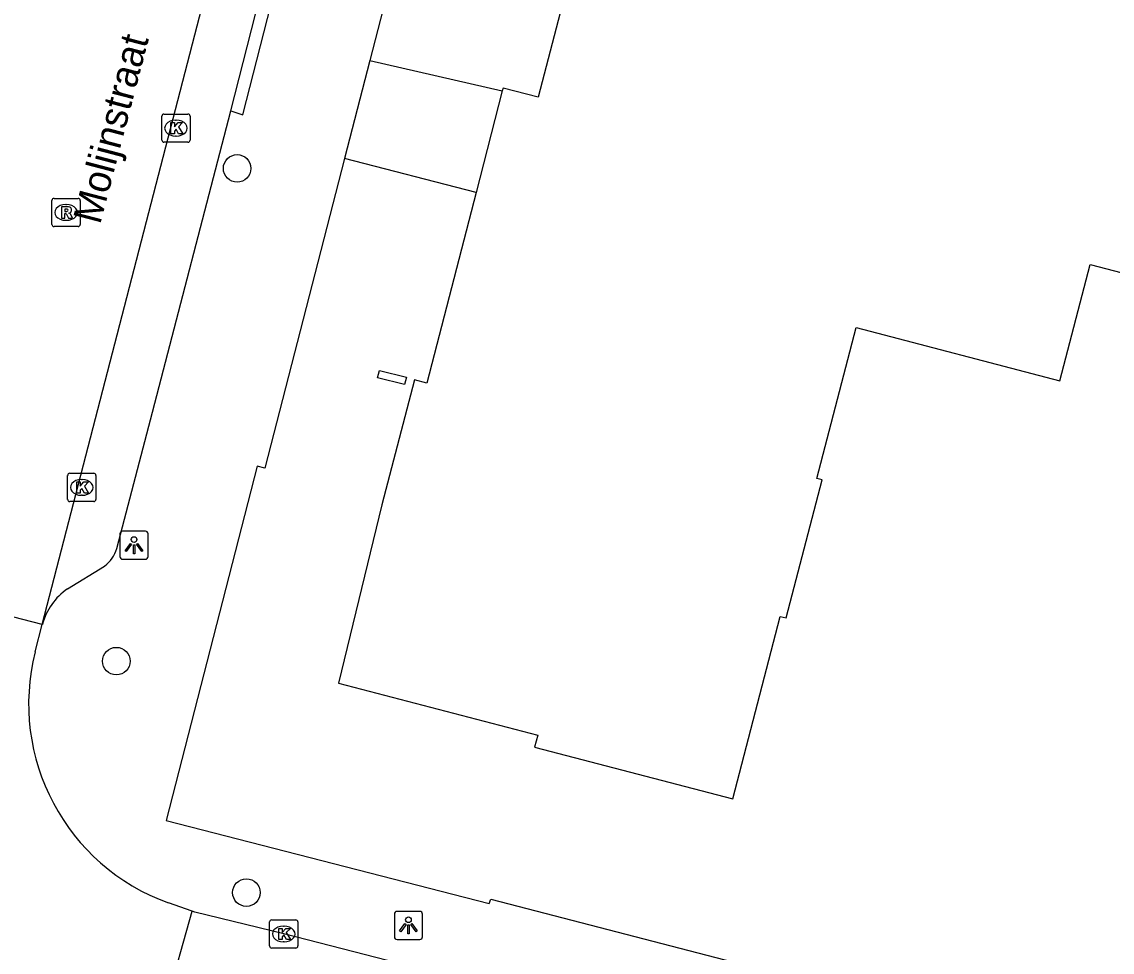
# Model space of a CAD drawing. Extents: x 163686 to 164493, y 382719 to 383870.
# Drawn here: x 164005.78 to 164044.47, y 383281.87 to 383314.88 of the extents above; entities that cross this region are included whole.
import ezdxf

# ---------------------------------------------------------------- set-up
doc = ezdxf.new("R2010")
doc.units = 0
for name, color, linetype in [('IMGEO_Boom', 7, 'Continuous'), ('IMGEO_Kolk', 7, 'Continuous'), ('IMGEO_Lichtpunt', 7, 'Continuous'), ('IMGEO_Muur', 7, 'Continuous'), ('IMGEO_Openbare_ruimte_label', 7, 'Continuous'), ('IMGEO_Pand', 7, 'Continuous'), ('IMGEO_Rijbaan_lokaal_open', 7, 'Continuous'), ('IMGEO_Rioolput', 7, 'Continuous'), ('IMGEO_Voetpad_open', 7, 'Continuous')]:
    doc.layers.add(name, color=color, linetype=linetype)

msp = doc.modelspace()

# ---------------------------------------------------------------- linework, layer by layer
at = {"layer": 'IMGEO_Boom'}
for centre in [(164013.422, 383309.678), (164009.137, 383292.197), (164013.751, 383283.985)]:
    msp.add_circle(centre, 0.489, dxfattribs=at)
at = {"layer": 'IMGEO_Kolk'}
for p, q in [((164010.751, 383310.68), (164010.751, 383311.532)), ((164010.826, 383311.606), (164011.678, 383311.606)), ((164011.752, 383311.532), (164011.752, 383310.68)), ((164011.239, 383311.386), (164011.264, 383311.386)), ((164011.262, 383310.826), (164011.237, 383310.826)), ((164011.678, 383310.606), (164010.826, 383310.606)), ((164007.41, 383297.934), (164007.41, 383298.786)), ((164007.485, 383298.86), (164008.337, 383298.86)), ((164008.411, 383298.786), (164008.411, 383297.934)), ((164007.898, 383298.64), (164007.923, 383298.64)), ((164007.921, 383298.08), (164007.896, 383298.08)), ((164008.337, 383297.86), (164007.485, 383297.86)), ((164014.575, 383282.092), (164014.575, 383282.944)), ((164014.65, 383283.018), (164015.502, 383283.018)), ((164015.576, 383282.944), (164015.576, 383282.092)), ((164015.063, 383282.798), (164015.088, 383282.798)), ((164015.086, 383282.238), (164015.061, 383282.238)), ((164015.502, 383282.018), (164014.65, 383282.018))]:
    msp.add_line(p, q, dxfattribs=at)
for points in [[(164010.751, 383310.68), (164010.751, 383311.532)], [(164010.826, 383311.606), (164011.678, 383311.606)], [(164011.752, 383311.532), (164011.752, 383310.68)], [(164011.072, 383311.306), (164011.195, 383311.306), (164011.195, 383311.155), (164011.325, 383311.306), (164011.489, 383311.306), (164011.343, 383311.155), (164011.496, 383310.906), (164011.344, 383310.906), (164011.259, 383311.07), (164011.195, 383311.003), (164011.195, 383310.906), (164011.072, 383310.906), (164011.072, 383311.306)], [(164011.678, 383310.606), (164010.826, 383310.606)], [(164007.41, 383297.934), (164007.41, 383298.786)], [(164007.485, 383298.86), (164008.337, 383298.86)], [(164008.411, 383298.786), (164008.411, 383297.934)], [(164007.731, 383298.56), (164007.854, 383298.56), (164007.854, 383298.409), (164007.984, 383298.56), (164008.148, 383298.56), (164008.002, 383298.409), (164008.155, 383298.16), (164008.003, 383298.16), (164007.918, 383298.324), (164007.854, 383298.257), (164007.854, 383298.16), (164007.731, 383298.16), (164007.731, 383298.56)], [(164008.337, 383297.86), (164007.485, 383297.86)], [(164014.575, 383282.092), (164014.575, 383282.944)], [(164014.65, 383283.018), (164015.502, 383283.018)], [(164015.576, 383282.944), (164015.576, 383282.092)], [(164014.896, 383282.718), (164015.019, 383282.718), (164015.019, 383282.567), (164015.149, 383282.718), (164015.313, 383282.718), (164015.167, 383282.567), (164015.32, 383282.318), (164015.168, 383282.318), (164015.083, 383282.482), (164015.019, 383282.415), (164015.019, 383282.318), (164014.896, 383282.318), (164014.896, 383282.718)], [(164015.502, 383282.018), (164014.65, 383282.018)]]:
    msp.add_lwpolyline(points, dxfattribs=at)
for centre, start, end in [((164010.828, 383311.53), 91.552, 178.448), ((164010.828, 383311.53), 91.552, 178.448), ((164011.676, 383311.53), 1.552, 88.448), ((164011.676, 383311.53), 1.552, 88.448), ((164010.828, 383310.682), 181.552, 268.448), ((164010.828, 383310.682), 181.552, 268.448), ((164011.676, 383310.682), 271.552, 358.448), ((164011.676, 383310.682), 271.552, 358.448), ((164007.487, 383298.784), 91.552, 178.448), ((164007.487, 383298.784), 91.552, 178.448), ((164008.335, 383298.784), 1.552, 88.448), ((164008.335, 383298.784), 1.552, 88.448), ((164007.487, 383297.936), 181.552, 268.448), ((164007.487, 383297.936), 181.552, 268.448), ((164008.335, 383297.936), 271.552, 358.448), ((164008.335, 383297.936), 271.552, 358.448), ((164014.652, 383282.942), 91.552, 178.448), ((164014.652, 383282.942), 91.552, 178.448), ((164015.5, 383282.942), 1.552, 88.448), ((164015.5, 383282.942), 1.552, 88.448), ((164014.652, 383282.094), 181.552, 268.448), ((164014.652, 383282.094), 181.552, 268.448), ((164015.5, 383282.094), 271.552, 358.448), ((164015.5, 383282.094), 271.552, 358.448)]:
    msp.add_arc(centre, 0.0765, start, end, dxfattribs=at)
for centre, major_axis, ratio, start_param, end_param in [((164011.238, 383311.106), (-0.387, 0.002), 0.722429, 4.712389, 7.853982), ((164011.263, 383311.106), (-0.39, 0.002), 0.717154, 1.570796, 4.712389), ((164007.897, 383298.36), (-0.387, 0.002), 0.722429, 4.712389, 7.853982), ((164007.922, 383298.36), (-0.39, 0.002), 0.717154, 1.570796, 4.712389), ((164015.062, 383282.518), (-0.387, 0.002), 0.722429, 4.712389, 7.853982), ((164015.087, 383282.518), (-0.39, 0.002), 0.717154, 1.570796, 4.712389)]:
    msp.add_ellipse(centre, major_axis=major_axis, ratio=ratio, start_param=start_param, end_param=end_param, dxfattribs=at)
at = {"layer": 'IMGEO_Lichtpunt'}
for p, q in [((164010.168, 383296.807), (164009.36, 383296.807)), ((164010.168, 383296.807), (164009.36, 383296.807)), ((164009.266, 383296.712), (164009.266, 383295.905)), ((164009.266, 383296.712), (164009.266, 383295.905)), ((164010.262, 383295.905), (164010.262, 383296.712)), ((164010.262, 383295.905), (164010.262, 383296.712)), ((164009.36, 383295.811), (164010.168, 383295.811)), ((164009.36, 383295.811), (164010.168, 383295.811)), ((164019.902, 383283.319), (164019.094, 383283.319)), ((164019.902, 383283.319), (164019.094, 383283.319)), ((164019, 383283.224), (164019, 383282.417)), ((164019, 383283.224), (164019, 383282.417)), ((164019.996, 383282.417), (164019.996, 383283.224)), ((164019.996, 383282.417), (164019.996, 383283.224)), ((164019.094, 383282.323), (164019.902, 383282.323)), ((164019.094, 383282.323), (164019.902, 383282.323))]:
    msp.add_line(p, q, dxfattribs=at)
for points in [[(164009.64, 383296.376), (164009.679, 383296.348), (164009.491, 383296.086), (164009.453, 383296.113), (164009.64, 383296.376)], [(164009.742, 383296.328), (164009.789, 383296.328), (164009.789, 383296.006), (164009.742, 383296.006), (164009.742, 383296.328)], [(164009.852, 383296.348), (164009.89, 383296.375), (164010.077, 383296.113), (164010.038, 383296.085), (164009.852, 383296.348)], [(164019.374, 383282.888), (164019.413, 383282.86), (164019.225, 383282.598), (164019.187, 383282.625), (164019.374, 383282.888)], [(164019.586, 383282.86), (164019.624, 383282.887), (164019.811, 383282.625), (164019.772, 383282.597), (164019.586, 383282.86)], [(164019.476, 383282.84), (164019.523, 383282.84), (164019.523, 383282.518), (164019.476, 383282.518), (164019.476, 383282.84)]]:
    msp.add_lwpolyline(points, dxfattribs=at)
for centre in [(164009.765, 383296.51), (164019.499, 383283.022)]:
    msp.add_circle(centre, 0.0994, dxfattribs=at)
for centre, start, end in [((164009.36, 383296.712), 90, 180), ((164009.36, 383296.712), 90, 180), ((164010.168, 383296.712), 0, 90), ((164010.168, 383296.712), 0, 90), ((164009.36, 383295.905), 180, 270), ((164009.36, 383295.905), 180, 270), ((164010.168, 383295.905), 270, 0), ((164010.168, 383295.905), 270, 360), ((164019.094, 383283.224), 90, 180), ((164019.094, 383283.224), 90, 180), ((164019.902, 383283.224), 0, 90), ((164019.902, 383283.224), 0, 90), ((164019.094, 383282.417), 180, 270), ((164019.094, 383282.417), 180, 270), ((164019.902, 383282.417), 270, 0), ((164019.902, 383282.417), 270, 360)]:
    msp.add_arc(centre, 0.0946, start, end, dxfattribs=at)
at = {"layer": 'IMGEO_Muur'}
msp.add_lwpolyline([(164019.361, 383302.012), (164018.406, 383302.248), (164018.471, 383302.51), (164019.426, 383302.274), (164019.361, 383302.012)], dxfattribs=at)
at = {"layer": 'IMGEO_Pand'}
for points in [[(164055.97, 383355.556), (164049.956, 383357.124), (164051.836, 383364.333), (164044.35, 383366.286), (164043.535, 383363.162), (164041.881, 383363.594), (164042.696, 383366.716), (164035.392, 383368.622), (164028.181, 383340.768), (164029.425, 383340.444), (164029.28, 383339.888), (164028.155, 383336.236), (164028.923, 383336.029), (164027.508, 383330.586), (164028.774, 383330.255), (164025.095, 383316.026), (164024.106, 383312.203), (164022.855, 383312.523), (164022.829, 383312.424)], [(164022.829, 383312.424), (164021.899, 383308.821)], [(164021.899, 383308.821), (164020.152, 383302.06), (164019.711, 383302.175), (164018.553, 383297.744), (164017.022, 383291.418), (164024.089, 383289.575), (164023.976, 383289.143), (164031.005, 383287.313), (164032.692, 383293.785), (164032.904, 383293.73), (164034.181, 383298.631), (164033.987, 383298.681), (164035.381, 383304.029), (164042.605, 383302.146), (164043.68, 383306.268), (164054.663, 383303.405), (164056.708, 383311.253), (164065.321, 383309.008), (164063.787, 383303.785), (164058.138, 383282.714), (164065.668, 383280.706)]]:
    msp.add_lwpolyline(points, dxfattribs=at)
at = {"layer": 'IMGEO_Rijbaan_lokaal_open'}
for points in [[(164006.511, 383293.499), (164014.504, 383324.388)], [(164006.51, 383293.494), (164001.645, 383294.752)], [(164006.26, 383292.527), (164006.51, 383293.494)], [(164006.51, 383293.494), (164006.511, 383293.499)], [(164010.918, 383280.085), (164011.829, 383283.326)], [(164011.829, 383283.326), (164010.987, 383283.622)], [(164055.378, 383272.13), (164052.264, 383272.937), (164031.494, 383278.301), (164015.076, 383282.518), (164011.925, 383283.292), (164011.829, 383283.326)]]:
    msp.add_lwpolyline(points, dxfattribs=at)
msp.add_arc((164013.522, 383290.675), 7.495, 165.692, 250.2289, dxfattribs=at)
at = {"layer": 'IMGEO_Rioolput'}
for p, q in [((164006.853, 383307.689), (164006.853, 383308.541)), ((164006.928, 383308.615), (164007.78, 383308.615)), ((164007.341, 383308.395), (164007.366, 383308.395)), ((164007.854, 383308.541), (164007.854, 383307.689)), ((164007.364, 383307.835), (164007.339, 383307.835)), ((164007.78, 383307.615), (164006.928, 383307.615))]:
    msp.add_line(p, q, dxfattribs=at)
for points in [[(164006.853, 383307.689), (164006.853, 383308.541)], [(164006.928, 383308.615), (164007.78, 383308.615)], [(164007.854, 383308.541), (164007.854, 383307.689)], [(164007.442, 383308.313), (164007.19, 383308.315), (164007.19, 383307.915)], [(164007.19, 383307.915), (164007.314, 383307.915), (164007.314, 383308.077), (164007.325, 383308.077)], [(164007.368, 383308.234), (164007.314, 383308.234), (164007.314, 383308.153)], [(164007.314, 383308.153), (164007.366, 383308.153)], [(164007.372, 383308.048), (164007.443, 383307.915), (164007.583, 383307.915), (164007.518, 383308.041)], [(164007.78, 383307.615), (164006.928, 383307.615)]]:
    msp.add_lwpolyline(points, dxfattribs=at)
for centre, radius, start, end in [((164006.93, 383308.539), 0.0765, 91.552, 178.448), ((164006.93, 383308.539), 0.0765, 91.552, 178.448), ((164007.778, 383308.539), 0.0765, 1.552, 88.448), ((164007.778, 383308.539), 0.0765, 1.552, 88.448), ((164007.324, 383308.024), 0.0533, 26.0293, 88.6989), ((164007.35, 383308.342), 0.19, 274.7715, 282.9687), ((164007.374, 383308.138), 0.0964, 77.0061, 93.1865), ((164007.388, 383308.195), 0.0378, 276.6634, 79.6772), ((164007.441, 383308.203), 0.109, 350.3612, 89.416), ((164007.439, 383308.203), 0.112, 277.5842, 350.9817), ((164007.423, 383307.988), 0.108, 29.5134, 73.7905), ((164006.93, 383307.691), 0.0765, 181.552, 268.448), ((164006.93, 383307.691), 0.0765, 181.552, 268.448), ((164007.778, 383307.691), 0.0765, 271.552, 358.448), ((164007.778, 383307.691), 0.0765, 271.552, 358.448)]:
    msp.add_arc(centre, radius, start, end, dxfattribs=at)
for centre, major_axis, ratio, start_param, end_param in [((164007.34, 383308.115), (-0.387, 0.002), 0.722429, 4.712389, 7.853982), ((164007.365, 383308.115), (-0.39, 0.002), 0.717154, 1.570796, 4.712389)]:
    msp.add_ellipse(centre, major_axis=major_axis, ratio=ratio, start_param=start_param, end_param=end_param, dxfattribs=at)
at = {"layer": 'IMGEO_Voetpad_open'}
for points in [[(164033.886, 383375.516), (164030.809, 383373.531), (164021.775, 383338.21), (164022.793, 383331.597), (164019.16, 383317.505), (164018.13, 383313.51)], [(164013.194, 383311.718), (164014.807, 383318.038)], [(164013.194, 383311.718), (164013.619, 383311.575), (164015.246, 383317.917), (164014.807, 383318.038)], [(164018.13, 383313.51), (164017.232, 383310.024)], [(164018.13, 383313.51), (164022.829, 383312.424)], [(164009.156, 383296.19), (164010.425, 383301.031), (164013.194, 383311.718)], [(164017.232, 383310.024), (164014.402, 383299.044), (164014.134, 383299.11), (164010.9, 383286.544), (164022.368, 383283.603), (164022.422, 383283.756), (164039.617, 383279.299), (164039.587, 383279.162), (164058.5, 383274.241)], [(164021.899, 383308.821), (164017.232, 383310.024)], [(164007.408, 383294.757), (164008.718, 383295.571)]]:
    msp.add_lwpolyline(points, dxfattribs=at)
for centre, radius, start, end in [((164008.011, 383296.536), 1.196, 306.2423, 343.1918), ((164008.613, 383292.949), 2.172, 123.6794, 165.34)]:
    msp.add_arc(centre, radius, start, end, dxfattribs=at)

# ---------------------------------------------------------------- texts
at = {"layer": 'IMGEO_Openbare_ruimte_label'}
msp.add_text('Molijnstraat', height=1, rotation=75.3381, dxfattribs=at).set_placement((164008.56, 383307.66))

doc.saveas('drawing.dxf')
